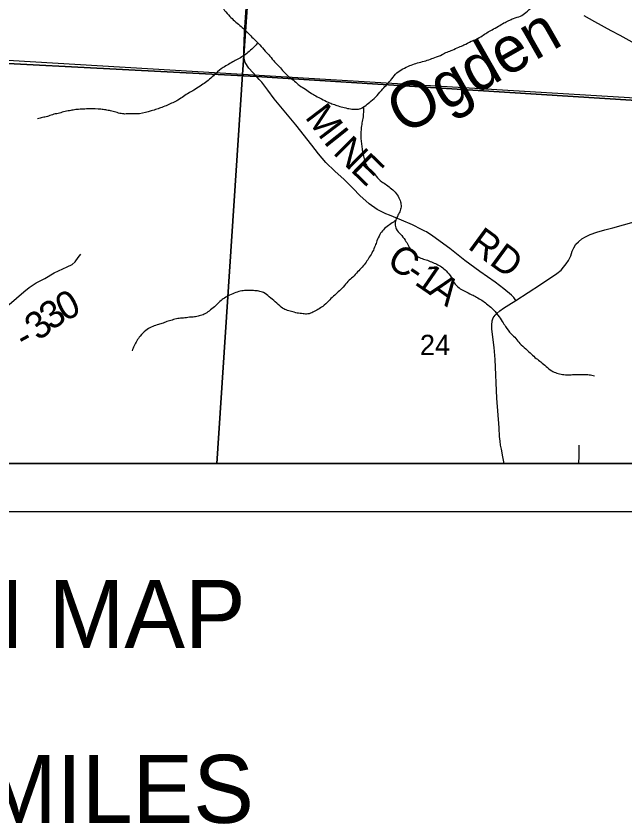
# Model space of a CAD drawing. Extents: x -13.7 to 34, y 0 to 32.3.
# Drawn here: x 27.194 to 28.447, y 13.358 to 15.02 of the extents above; entities that cross this region are included whole.
import ezdxf

# ---------------------------------------------------------------- set-up
doc = ezdxf.new("R2010")
doc.units = 0
for name, color, linetype in [('GM_X_Corporation', 7, 'Continuous'), ('GM_X_County_Road', 7, 'Continuous'), ('GM_X_County_Road_Text', 7, 'Continuous'), ('GM_X_Minor_River', 7, 'Continuous'), ('GM_X_Minor_River_Text', 7, 'Continuous'), ('GM_X_Section_Text', 7, 'Continuous'), ('GM_X_Township_Road', 7, 'Continuous'), ('GM_X_Township_Road_Text', 7, 'Continuous'), ('SH_Data', 7, 'Continuous'), ('SH_Text', 7, 'Continuous')]:
    doc.layers.add(name, color=color, linetype=linetype)

msp = doc.modelspace()

# ---------------------------------------------------------------- linework, layer by layer
at = {"layer": 'GM_X_Corporation'}
for points in [[(25.6857, 16.1459), (25.6733, 15.948), (25.6502, 15.5943), (25.6174, 15.0182), (25.5491, 14.1), (30.3167, 14.1)], [(25.6857, 16.1459), (25.6733, 15.948), (25.6502, 15.5943), (25.6174, 15.0182), (26.2581, 14.9774), (26.847, 14.9399), (27.6886, 14.8962), (28.6553, 14.8354)]]:
    msp.add_lwpolyline(points, dxfattribs=at)
for points in [[(26.7165, 15.9781), (27.73, 15.9158), (27.6593, 14.9006), (26.6464, 14.9606)], [(27.73, 15.9158), (28.7402, 15.8562), (28.6615, 14.8398), (27.6593, 14.9006)], [(25.5491, 14.1), (30.3167, 14.1), (30.3167, 14.7354), (29.7019, 14.7755), (28.6553, 14.8354), (27.6886, 14.8962), (26.847, 14.9399), (26.2581, 14.9774), (25.6174, 15.0182)], [(26.5888, 14.1), (27.607, 14.1), (27.6593, 14.9006), (26.6464, 14.9606)], [(27.607, 14.1), (28.6073, 14.1), (28.6615, 14.8398), (27.6593, 14.9006)]]:
    msp.add_lwpolyline(points, close=True, dxfattribs=at)
at = {"layer": 'GM_X_County_Road'}
for points in [[(27.6941, 14.8901), (27.6888, 14.8957), (27.6723, 14.9132), (27.6649, 14.925), (27.6625, 14.9352), (27.6621, 14.9482), (27.6639, 14.9871), (27.6675, 15.0478), (27.6723, 15.1042)], [(28.3624, 15.0217), (28.3843, 15.0092), (28.4175, 14.9908), (28.4362, 14.9809), (28.4609, 14.9672)], [(28.2224, 14.4352), (28.2178, 14.4414), (28.2132, 14.4464), (28.1972, 14.4592), (28.1798, 14.4728), (28.1478, 14.495), (28.1173, 14.5173), (28.0863, 14.5419), (28.0516, 14.5677), (28.0382, 14.5765), (28.0351, 14.5779), (28.028, 14.5814), (28.0092, 14.5908), (27.9871, 14.6004), (27.9623, 14.6106), (27.9545, 14.6138), (27.9369, 14.6224), (27.9205, 14.6342), (27.9012, 14.6512), (27.8876, 14.6659), (27.8688, 14.6841), (27.8494, 14.7013), (27.8313, 14.7191), (27.8157, 14.7372), (27.8025, 14.755), (27.7695, 14.797), (27.725, 14.8501), (27.7118, 14.8683), (27.6994, 14.8845), (27.6941, 14.8901)], [(28.2224, 14.4352), (28.2732, 14.4681), (28.3066, 14.4909), (28.3153, 14.4979), (28.3201, 14.5037), (28.3258, 14.5105), (28.3305, 14.5173), (28.3352, 14.5273), (28.3382, 14.5367), (28.3415, 14.5436), (28.346, 14.5509), (28.3515, 14.5559), (28.3584, 14.5618), (28.3655, 14.5664), (28.3751, 14.5711), (28.3887, 14.5759), (28.4054, 14.5808), (28.4221, 14.5848), (28.5611, 14.6235)], [(28.1979, 14.1), (28.1953, 14.1132), (28.1927, 14.1291), (28.1909, 14.1372), (28.1901, 14.1458), (28.1888, 14.1554), (28.1878, 14.1729), (28.1831, 14.2338), (28.1795, 14.3138), (28.1773, 14.3387), (28.1742, 14.3654), (28.1729, 14.3766), (28.1727, 14.3844), (28.1737, 14.393), (28.1759, 14.3994), (28.1797, 14.4052), (28.1831, 14.4085), (28.1892, 14.414), (28.1967, 14.4191), (28.2079, 14.4261), (28.2224, 14.4352)]]:
    msp.add_lwpolyline(points, dxfattribs=at)
at = {"layer": 'GM_X_Minor_River'}
for points in [[(27.5226, 15.1494), (27.5325, 15.144), (27.5426, 15.1352), (27.5528, 15.1283), (27.5649, 15.1222), (27.574, 15.11), (27.5765, 15.0967), (27.5795, 15.086), (27.5855, 15.0742), (27.5957, 15.0616), (27.6062, 15.0528), (27.6149, 15.0424), (27.6228, 15.0321), (27.6333, 15.0199), (27.6431, 15.0107), (27.6541, 15.0012), (27.6639, 14.9924), (27.674, 14.9828), (27.6842, 14.9721), (27.6951, 14.9614), (27.7064, 14.9484), (27.7159, 14.9381), (27.7256, 14.9262), (27.7354, 14.9163), (27.7445, 14.906), (27.7543, 14.8964), (27.7667, 14.8865), (27.7765, 14.878), (27.789, 14.87), (27.8007, 14.8619), (27.8105, 14.8562), (27.8223, 14.85), (27.8362, 14.8431), (27.8461, 14.8392), (27.8567, 14.8357), (27.8817, 14.8295), (27.8927, 14.8287), (27.9033, 14.8305), (27.914, 14.8373), (27.9239, 14.8456), (27.9365, 14.8569), (27.9483, 14.8705), (27.9575, 14.8804), (27.9671, 14.8913), (27.9774, 14.9038), (27.9896, 14.9117), (28.0037, 14.9185), (28.0166, 14.923), (28.0303, 14.9267), (28.0432, 14.9308), (28.0554, 14.9353), (28.0706, 14.9413), (28.0808, 14.9465), (28.0915, 14.9506), (28.1048, 14.9566), (28.1155, 14.9611), (28.1303, 14.9687), (28.141, 14.9728), (28.1528, 14.9799), (28.1627, 14.9863), (28.1733, 14.9923), (28.1863, 14.9995), (28.1977, 15.0063), (28.2076, 15.0111), (28.2175, 15.0156), (28.2319, 15.0205), (28.243, 15.0277), (28.2563, 15.0401), (28.2663, 15.0503), (28.2755, 15.0624), (28.2839, 15.0764), (28.2897, 15.0878), (28.295, 15.098), (28.3004, 15.1109), (28.3047, 15.1238), (28.3089, 15.1352), (28.3136, 15.1454), (28.3189, 15.1576), (28.3247, 15.1674), (28.3457, 15.1882), (28.3564, 15.1942), (28.3666, 15.1953), (28.3768, 15.1914), (28.3886, 15.1906), (28.4003, 15.1913), (28.4117, 15.1931), (28.4228, 15.1972), (28.4342, 15.2025), (28.4468, 15.2104), (28.4567, 15.2168), (28.4681, 15.2239), (28.4784, 15.2281), (28.4882, 15.228), (28.4988, 15.2264), (28.5091, 15.226), (28.5189, 15.224), (28.5671, 15.2287)], [(27.6908, 14.9657), (27.6841, 14.9576), (27.6731, 14.9478), (27.6631, 14.9395), (27.6525, 14.9335), (27.6422, 14.9279), (27.6308, 14.9211), (27.6197, 14.9147), (27.6048, 14.9026), (27.5835, 14.8838), (27.5721, 14.8766), (27.5595, 14.8683), (27.5496, 14.8623), (27.5378, 14.8551), (27.5267, 14.8476), (27.5164, 14.8423), (27.505, 14.8371), (27.4936, 14.8326), (27.4834, 14.8289), (27.4716, 14.8255), (27.4473, 14.8196), (27.4355, 14.8193), (27.4256, 14.8193), (27.415, 14.819), (27.4044, 14.821), (27.3934, 14.8241), (27.3828, 14.8264), (27.373, 14.828), (27.3623, 14.8292), (27.3381, 14.8294), (27.3252, 14.8287), (27.3134, 14.8276), (27.3035, 14.8258), (27.2914, 14.8232), (27.28, 14.8202), (27.2682, 14.8176), (27.2579, 14.8139), (27.2477, 14.8117), (27.2378, 14.8087)], [(27.9083, 14.8337), (27.9077, 14.813), (27.9054, 14.8005), (27.9038, 14.7883), (27.9033, 14.7777), (27.9033, 14.767), (27.9047, 14.7564), (27.9062, 14.745), (27.9084, 14.7324), (27.9113, 14.7214), (27.9162, 14.7111), (27.9252, 14.7012), (27.935, 14.6908), (27.9463, 14.6797), (27.9561, 14.6732), (27.9663, 14.6652), (27.9761, 14.6552), (27.9829, 14.6434), (27.9858, 14.6335), (27.985, 14.6229), (27.9808, 14.613), (27.9762, 14.6032), (27.9738, 14.5933), (27.976, 14.5823), (27.9847, 14.5716), (27.9945, 14.5593), (28.0005, 14.549), (28.0061, 14.5387), (28.0163, 14.5284), (28.0265, 14.5223), (28.0374, 14.5188), (28.0488, 14.5145), (28.0594, 14.5099), (28.0692, 14.5045), (28.079, 14.4961), (28.0892, 14.4831), (28.0956, 14.4717), (28.1053, 14.461), (28.1159, 14.4548), (28.1318, 14.4471), (28.1416, 14.4418), (28.1522, 14.4356), (28.162, 14.4283), (28.1734, 14.4188), (28.1854, 14.405), (28.1944, 14.392), (28.2012, 14.3814), (28.2125, 14.3668), (28.2223, 14.3569), (28.2305, 14.3466), (28.2426, 14.3355), (28.2543, 14.3248), (28.2641, 14.316), (28.2739, 14.3087), (28.2849, 14.2995), (28.2962, 14.2903), (28.3068, 14.2857), (28.3181, 14.283), (28.3307, 14.2821), (28.3417, 14.2828), (28.353, 14.2831), (28.3633, 14.2831), (28.3731, 14.2823), (28.3845, 14.2803)], [(27.9756, 14.6009), (27.9704, 14.5967), (27.9598, 14.5892), (27.9495, 14.5809), (27.9422, 14.5707), (27.9364, 14.5578), (27.9326, 14.5476), (27.9275, 14.5358), (27.9206, 14.5241), (27.9141, 14.5142), (27.9057, 14.5036), (27.8965, 14.4938), (27.8866, 14.4832), (27.8767, 14.4745), (27.8671, 14.4628), (27.8568, 14.453), (27.8469, 14.4439), (27.8366, 14.4341), (27.8248, 14.4231), (27.8149, 14.4167), (27.8046, 14.4111), (27.7939, 14.4074), (27.7841, 14.4078), (27.7719, 14.4094), (27.7606, 14.4125), (27.7496, 14.4156), (27.7394, 14.4214), (27.7269, 14.4325), (27.7145, 14.4428), (27.7028, 14.4516), (27.693, 14.4543), (27.682, 14.4556), (27.6698, 14.456), (27.6581, 14.4549), (27.6459, 14.4516), (27.633, 14.446), (27.6131, 14.4332), (27.6021, 14.4222), (27.591, 14.4135), (27.5807, 14.4067), (27.5705, 14.4034), (27.5606, 14.4012), (27.5503, 14.4005), (27.5378, 14.399), (27.5264, 14.398), (27.5146, 14.395), (27.5036, 14.3916), (27.4937, 14.3879), (27.4839, 14.3849), (27.4717, 14.3804), (27.4603, 14.3733), (27.4488, 14.3619), (27.4419, 14.3521), (27.4365, 14.3419), (27.4323, 14.3316)], [(28.3527, 14.1167), (28.3528, 14.1235), (28.3524, 14.1303), (28.3525, 14.1372)]]:
    msp.add_spline(points, degree=3, dxfattribs=at)
msp.add_open_spline([(28.3519, 14.1), (28.3521, 14.1029), (28.3521, 14.1058), (28.3523, 14.1087), (28.3524, 14.1113), (28.3526, 14.114), (28.3527, 14.1167)], degree=3, dxfattribs=at)
at = {"layer": 'GM_X_Township_Road'}
msp.add_lwpolyline([(27.0693, 14.3857), (27.1041, 14.4011), (27.1166, 14.4063), (27.1362, 14.4128), (27.1581, 14.4174), (27.1676, 14.4205), (27.1789, 14.4272), (27.2093, 14.453), (27.2206, 14.462), (27.2351, 14.4712), (27.2525, 14.4807), (27.2721, 14.4918), (27.2988, 14.5043), (27.309, 14.5095), (27.3151, 14.5144), (27.3212, 14.5234), (27.3267, 14.5307)], dxfattribs=at)
at = {"layer": 'SH_Data'}
for points in [[(23.4167, 21), (30.4167, 21), (30.4167, 14), (23.4167, 14)], [(23.5167, 20.9), (30.3167, 20.9), (30.3167, 14.1), (23.5167, 14.1)]]:
    msp.add_lwpolyline(points, close=True, dxfattribs=at)

# ---------------------------------------------------------------- texts
at = {"layer": 'GM_X_County_Road_Text'}
for s, height, rotation, p in [('M', 0.0568, 307.1919, (27.7866, 14.8123)), ('I', 0.0568, 308.4815, (27.8247, 14.7621)), ('N', 0.0568, 315.2972, (27.844, 14.7384)), ('E', 0.0568, 316.0099, (27.8801, 14.7027)), ('RD', 0.05682, 323.7707, (28.1211, 14.5435)), ('C', 0.0568, 325.8975, (27.9535, 14.5089)), ('-', 0.0568, 325.7882, (27.9921, 14.4828)), ('1', 0.0568, 325.4872, (28.0114, 14.4697)), ('A', 0.0568, 324.4183, (28.04, 14.45))]:
    msp.add_text(s, height=height, rotation=rotation, dxfattribs=at).set_placement(p)
at = {"layer": 'GM_X_Minor_River_Text'}
msp.add_text('Ogden', height=0.0947, rotation=29.6907, dxfattribs=at).set_placement((27.9921, 14.7746))
at = {"layer": 'GM_X_Section_Text'}
msp.add_text('24', height=0.04186, rotation=0, dxfattribs=at).set_placement((28.0247, 14.3227))
at = {"layer": 'GM_X_Township_Road_Text'}
for s, rotation, p in [('0', 27.3191, (27.2934, 14.391)), ('3', 34.7957, (27.2663, 14.3721)), ('3', 40.0342, (27.2406, 14.3504)), ('-', 28.836, (27.2102, 14.3323))]:
    msp.add_text(s, height=0.0568, rotation=rotation, dxfattribs=at).set_placement(p)
at = {"layer": 'SH_Text'}
for s, p in [('LOCATION MAP', (26.2513, 13.72)), ('SCALE IN MILES', (26.216, 13.36))]:
    msp.add_text(s, height=0.14, dxfattribs=at).set_placement(p)

doc.saveas('drawing.dxf')
